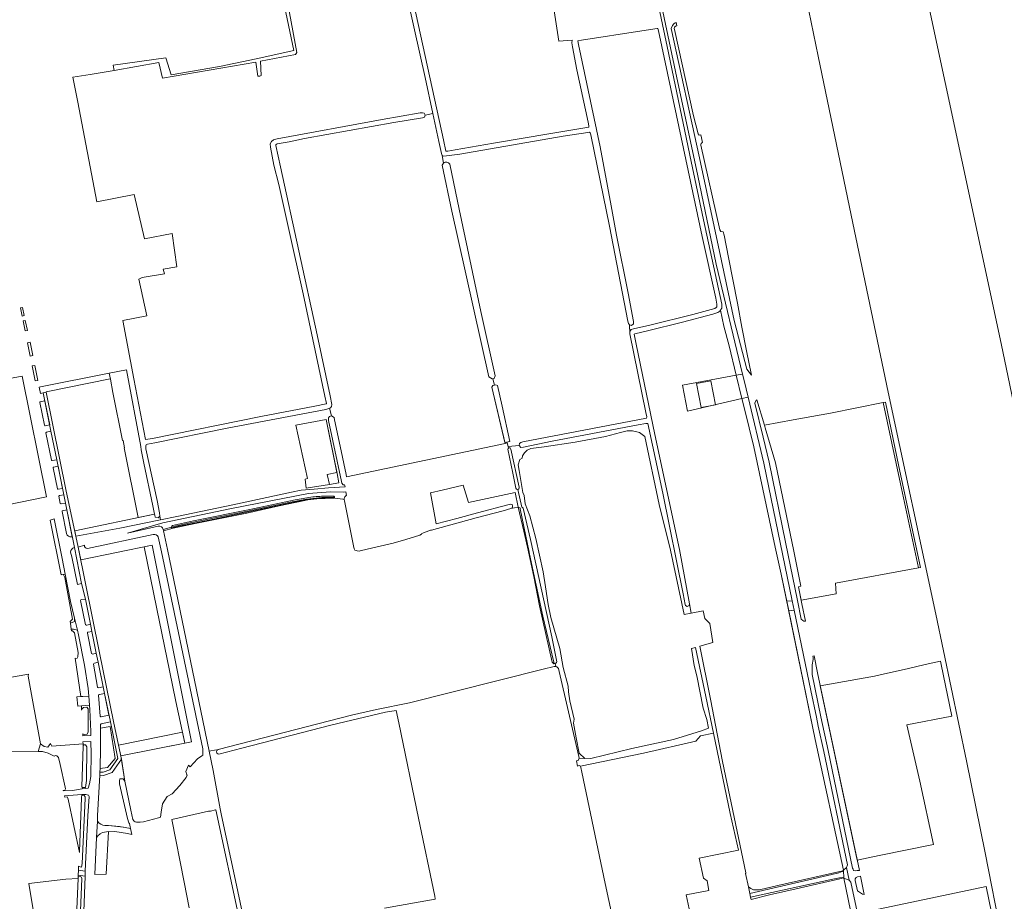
# Model space of a CAD drawing. Header units: metres. Extents: x 209813 to 223847, y 571801 to 587119.
# Tile 371 of 656: x 218019 to 218587, y 577678 to 578186. Entities that reach past the tile are written whole.
import ezdxf

# ---------------------------------------------------------------- set-up
doc = ezdxf.new("R2010")
doc.units = ezdxf.units.M
for name, color, linetype, lineweight in [('B-RO-GR-BEPLANTING_CULTUUR_BOSPLANTSOEN-GV', 8, 'Continuous', 0), ('B-RO-GR-BEPLANTING_CULTUUR_HEESTERS-GV', 8, 'Continuous', 0), ('B-RO-GR-BEPLANTING_CULTUUR_ROOS-GV', 8, 'Continuous', 0), ('B-RO-GR-BOUWLAND-GV', 8, 'Continuous', 0), ('B-RO-GR-GRAS-GV', 8, 'Continuous', 0), ('B-RO-GR-GROENVOORZIENING-GV', 8, 'Continuous', 0), ('B-RO-GR-HOUTWAL-GV', 8, 'Continuous', 0), ('B-RO-OG-TERREIN_CULTUURSCHEIDING-GV', 8, 'Continuous', 0), ('B-RO-OG-TERREIN_ONBEGROEID-GV', 8, 'Continuous', 0), ('B-RO-OG-WATER_GREPPEL-GV', 8, 'Continuous', 0), ('B-RO-OG-WEG-GV', 8, 'Continuous', 0), ('B-RO-VH-ONVERHARD-GV', 8, 'Continuous', 0), ('B-RO-VH-VERHARDING_HALFVERHARDING-GV', 8, 'Continuous', 0), ('B-RO-VH-VERHARDING_PUIN-GV', 8, 'Continuous', 0), ('B-RO-VH-VERHARDING_TEGEL-GV', 8, 'Continuous', 0)]:
    doc.layers.add(name, color=color, linetype=linetype, lineweight=lineweight)

msp = doc.modelspace()

# ---------------------------------------------------------------- linework, layer by layer
at = {"layer": 'B-RO-GR-BEPLANTING_CULTUUR_BOSPLANTSOEN-GV', "flags": 128}
for points in [[(218090.979, 577882.259), (218098.237, 577846.535), (218105.567, 577811.021), (218109.267, 577793.241), (218114.327, 577769.139), (218118.149, 577769.9), (218095.582, 577883.185)], [(218045.169, 577738.056), (218046.545, 577738.158), (218047.088, 577736.801), (218053.575, 577706.026), (218053.648, 577706.601), (218054.784, 577737.648), (218054.981, 577739.557), (218045.003, 577738.747)]]:
    msp.add_lwpolyline(points, close=True, dxfattribs=at)
at = {"layer": 'B-RO-GR-BEPLANTING_CULTUUR_HEESTERS-GV'}
for points in [[(218030.988, 577965.951, 0.3523488), (218030.682, 577965.47)], [(218033.367, 577952.358, 0.3545349), (218033.837, 577952.063)], [(218034.577, 577948.434, 0.3564277), (218034.27, 577947.955)], [(218037.479, 577932.324, 0.325371), (218037.904, 577932.058)], [(218038.714, 577928.194, 0.333503), (218038.425, 577927.772)], [(218040.848, 577915.791, 0.3996593), (218041.403, 577915.492)], [(218042.041, 577911.842, 0.3219598), (218041.754, 577911.436)], [(218042.573, 577907.377, 0.3670715), (218043.087, 577907.053)], [(218043.801, 577903.155, 0.3080524), (218043.551, 577902.75)], [(218046.158, 577889.973, 0.3572754), (218049.09, 577888.072)], [(218050.554, 577881.938, 0.3166799), (218048.533, 577879.329)], [(218054.777, 577851.889, 0.327055), (218054.301, 577851.411)], [(218057.164, 577837.424, 0.3040107), (218057.83, 577837.232)], [(218058.675, 577833.203, 0.4239136), (218058.216, 577832.519)], [(218060.525, 577820.842, 0.2554829), (218061.256, 577820.492)], [(218062.239, 577815.305, 0.3531211), (218061.744, 577814.706)], [(218064.082, 577801.445, 0.4079931), (218064.645, 577801.122)], [(218065.133, 577797.272, 0.3001145), (218064.669, 577796.793)], [(218065.615, 577784.638, 0.4487414), (218066.205, 577784.285)], [(218066.218, 577780.318, 0.3142688), (218065.723, 577779.862)]]:
    msp.add_lwpolyline(points, format="xyb", dxfattribs=at)
at = {"layer": 'B-RO-GR-BEPLANTING_CULTUUR_HEESTERS-GV', "flags": 128}
for points in [[(218030.682, 577965.47), (218033.367, 577952.358)], [(218033.837, 577952.063), (218036.436, 577952.555), (218033.595, 577966.556), (218030.988, 577965.951)], [(218037.904, 577932.058), (218040.48, 577932.554), (218037.172, 577948.987), (218034.577, 577948.434)], [(218034.27, 577947.955), (218037.479, 577932.324)], [(218038.425, 577927.772), (218040.848, 577915.791)], [(218041.403, 577915.492), (218043.839, 577916.002), (218041.255, 577928.745), (218038.714, 577928.194)], [(218041.754, 577911.436), (218042.573, 577907.377)], [(218043.087, 577907.053), (218045.54, 577907.555), (218044.571, 577912.346), (218042.041, 577911.842)], [(218049.09, 577888.072), (218049.497, 577888.167), (218046.339, 577903.687), (218043.801, 577903.155)], [(218043.551, 577902.75), (218046.158, 577889.973)], [(218048.533, 577879.329), (218049.162, 577876.511), (218052.407, 577860.661), (218054.814, 577861.182), (218050.76, 577881.965)], [(218050.76, 577881.965), (218050.554, 577881.938)], [(218057.83, 577837.232), (218059.882, 577837.72), (218057.011, 577852.201), (218054.777, 577851.889)], [(218054.301, 577851.411), (218057.164, 577837.424)], [(218058.216, 577832.519), (218060.525, 577820.842)], [(218061.256, 577820.492), (218063.338, 577820.951), (218060.787, 577833.533), (218058.675, 577833.203)], [(218061.744, 577814.706), (218064.082, 577801.445)], [(218064.645, 577801.122), (218067.289, 577801.617), (218064.402, 577815.791), (218062.239, 577815.305)], [(218064.669, 577796.793), (218065.615, 577784.638)], [(218066.205, 577784.285), (218070.637, 577785.265), (218068.075, 577797.754), (218065.133, 577797.272)], [(218065.723, 577779.862), (218065.79, 577777.819), (218071.282, 577778.671), (218074.152, 577760.343), (218069.846, 577755.044), (218065.5, 577754.439), (218065.446, 577752.473), (218067.264, 577752.448), (218071.115, 577753.723), (218075.72, 577760.283), (218071.444, 577781.384)], [(218071.444, 577781.384), (218066.218, 577780.318)]]:
    msp.add_lwpolyline(points, dxfattribs=at)
msp.add_lwpolyline([(218076.108, 577767.92), (218077.384, 577761.779), (218114.327, 577769.139), (218113.012, 577775.404)], close=True, dxfattribs=at)
at = {"layer": 'B-RO-GR-BEPLANTING_CULTUUR_ROOS-GV', "flags": 128}
for points in [[(218020.531, 578015.305), (218021.767, 578015.571), (218020.785, 578020.3), (218019.562, 578020.033)], [(218022.342, 578012.754), (218021.106, 578012.493), (218022.253, 578006.79), (218023.702, 578007.067)], [(218025.235, 577992.275), (218026.674, 577992.545), (218025.131, 578000.217), (218023.656, 577999.926)], [(218027.852, 577986.909), (218026.399, 577986.614), (218028.145, 577977.998), (218029.576, 577978.274)]]:
    msp.add_lwpolyline(points, close=True, dxfattribs=at)
at = {"layer": 'B-RO-GR-BOUWLAND-GV', "flags": 128}
msp.add_lwpolyline([(218609.128, 577884.042), (218585.262, 577999.454), (218562.536, 578105.108), (218533.054, 578242.405), (218532.018, 578250.045), (218531.555, 578251.964), (218531.026, 578252.823), (218529.604, 578253.518), (218527.441, 578253.548), (218506.277, 578252.714), (218488.796, 578252.656), (218473.508, 578252.37), (218461.741, 578251.908), (218464.789, 578237.144), (218479.567, 578165.184), (218498.754, 578073.517), (218520.015, 577971.441), (218547.464, 577843.475), (218565.205, 577758.875), (218575.895, 577705.887), (218585.43, 577657.91), (218589.165, 577640.17)], dxfattribs=at)
at = {"layer": 'B-RO-GR-GRAS-GV', "flags": 128}
for points in [[(218320.066, 578236.776), (218317.662, 578236.573), (218250.615, 578227.413), (218239.608, 578225.281), (218246.383, 578195.215), (218263.517, 578116.975), (218264.929, 578110.444), (218266.005, 578110.476), (218270.254, 578111.224), (218292.364, 578115.035), (218325.468, 578120.6), (218347.387, 578124.178), (218347.336, 578124.901), (218346.952, 578127.016), (218340.486, 578157.365), (218337.901, 578170.532), (218337.65, 578172.79), (218337.771, 578174.353), (218330.12, 578173.881), (218325.366, 578205.313)], [(218020.486, 577980.768), (217997.533, 577976.437), (217997.895, 577975.817), (217997.953, 577974.869), (217997.488, 577974.042), (217996.842, 577973.682), (217996.148, 577973.744), (217995.53, 577974.276), (217994.704, 577974.289), (217982.623, 577972.092), (217980.333, 577971.676), (217979.566, 577971.295), (217978.981, 577970.769), (217978.785, 577969.943), (217978.89, 577968.606), (217994.552, 577890.782), (217995.049, 577888.132), (217998.209, 577890.244), (218004.727, 577903.69), (218011.054, 577906.388), (218034.688, 577911.202)], [(218537.558, 577870.144), (218538.657, 577870.317), (218526.173, 577928.576), (218518.435, 577965.745), (218517.084, 577965.476), (218527.119, 577918.675)], [(218183.71, 577921.403), (218185.165, 577921.668), (218178.418, 577952.492), (218195.881, 577955.799), (218202.231, 577924.578), (218203.263, 577919.128), (218197.733, 577918.228), (218184.372, 577916.111)], [(218259.332, 577895.625), (218271.231, 577898.626), (218283.207, 577901.942), (218300.715, 577906.6), (218302.208, 577906.884), (218303.081, 577906.721), (218303.443, 577905.881), (218303.373, 577905.317), (218303.106, 577904.818), (218302.438, 577904.413), (218306.719, 577905.094), (218304.841, 577913.661), (218277.976, 577907.951), (218274.929, 577917.795), (218262.842, 577914.906), (218256.022, 577913.427)], [(218519.722, 577809.476), (218512.117, 577807.767), (218480.775, 577802.21), (218502.139, 577701.728), (218514.846, 577704.357), (218546.065, 577710.629), (218538.267, 577747.278), (218530.785, 577779.701), (218556.653, 577784.762), (218550.625, 577814.463), (218550.211, 577816.395), (218541.338, 577814.394), (218530.878, 577812.053)], [(218582.405, 577635.577), (218586.914, 577637.035), (218586.522, 577638.231), (218584.402, 577648.028), (218576.602, 577686.46), (218508.092, 577672.079), (218515.658, 577637.179), (218556.242, 577643.977), (218559.059, 577628.415), (218567.698, 577631.171), (218567.62, 577631.522), (218567.989, 577632.189), (218568.645, 577632.567), (218580.46, 577636.313), (218581.555, 577636.419), (218582.336, 577635.878)]]:
    msp.add_lwpolyline(points, close=True, dxfattribs=at)
for points in [[(218257.384, 578132.091), (218252.901, 578152.8), (218246.907, 578180.281), (218236.786, 578225.472), (218231.922, 578224.745)], [(218171.118, 578197.902), (218177.19, 578168.351), (218155.541, 578163.555), (218134.374, 578159.256), (218106.448, 578154.439), (218103.445, 578164.28), (218073.018, 578159.98), (218073.571, 578156.937), (218099.298, 578161.412), (218101.415, 578152.416), (218155.422, 578161.637), (218156.48, 578153.7), (218157.671, 578153.567), (218158.398, 578153.964), (218157.935, 578162.233), (218178.11, 578166.201), (218178.885, 578167.18), (218170.596, 578213.277)], [(218370.937, 578006.416), (218371.809, 578007.579), (218373.047, 578008.025), (218382.475, 578010.003), (218407.28, 578016.235), (218420.035, 578019.679), (218420.865, 578020.321), (218421.107, 578020.627), (218421.197, 578021.137), (218421.197, 578022.178), (218421.083, 578023.389), (218420.679, 578025.741), (218412.725, 578061.249), (218397.848, 578130.992), (218387.649, 578179.838), (218387.24, 578181.134), (218386.777, 578181.163), (218377.905, 578179.788), (218343.075, 578174.449), (218340.975, 578173.984), (218341.402, 578171.848), (218353.826, 578112.938), (218360.318, 578078.861), (218363.402, 578061.904), (218370.154, 578028.525), (218373.073, 578012.118), (218373.114, 578010.765), (218372.024, 578009.909), (218370.785, 578010.235)], [(218073.571, 578156.937), (218059.705, 578154.525), (218049.795, 578152.997), (218052.629, 578138.667), (218063.575, 578081.109), (218085.254, 578085.481), (218091.18, 578059.806), (218107.163, 578062.909), (218109.852, 578043.784), (218101.934, 578042.306), (218102.61, 578039.697), (218089.787, 578037.499), (218087.9, 578036.607), (218092.497, 578015.374), (218078.644, 578012.703), (218084.89, 577979.143), (218091.709, 577944.158), (218095.653, 577944.741), (218158.276, 577957.421), (218189.382, 577963.455), (218195.852, 577964.786), (218196.029, 577964.916), (218195.212, 577969.111), (218182.533, 578028.115), (218174.392, 578065.319), (218168.671, 578091.121), (218165.708, 578102.412), (218163.796, 578112.73), (218163.659, 578114.549), (218164.358, 578115.947), (218165.426, 578116.855), (218167.542, 578117.448), (218228.213, 578128.593), (218250.062, 578132.428), (218251.381, 578132.527), (218252.399, 578132.313), (218252.986, 578131.14)], [(218257.384, 578132.091), (218252.986, 578131.14), (218252.516, 578129.931), (218251.516, 578129.54), (218234.959, 578126.868), (218183.478, 578117.668), (218174.486, 578115.846), (218167.572, 578114.536), (218167.116, 578114.287), (218166.919, 578113.983), (218166.901, 578113.641), (218169.532, 578101.298), (218190.629, 578004.509), (218198.121, 577969.435), (218199.127, 577964.445), (218199.029, 577963.232), (218198.385, 577962.358), (218197.849, 577962.156), (218198.986, 577957.842), (218200.452, 577956.864), (218200.724, 577955.504), (218204.035, 577940.374), (218207.445, 577923.936), (218207.697, 577922.627), (218299.051, 577941.915), (218291.472, 577974.278), (218291.968, 577975.339), (218292.89, 577975.512), (218292.074, 577979.238), (218291.553, 577979.119), (218289.621, 577980.326), (218272.006, 578059.386), (218268.389, 578075.881), (218262.872, 578102.306)], [(218262.798, 578107.972), (218262.406, 578109.102), (218260.891, 578115.895), (218257.384, 578132.091)], [(218299.051, 577941.915), (218300.295, 577942.178), (218300.779, 577940.192), (218307.195, 577940.744), (218307.379, 577941.943), (218308.217, 577942.482), (218309.32, 577942.743), (218380.699, 577956.43), (218380.736, 577957.337), (218380.341, 577959.663), (218370.937, 578005.022), (218370.785, 578010.235), (218370.245, 578010.955), (218369.93, 578012.362), (218359.379, 578067.09), (218348.491, 578119.759), (218348.143, 578121.047), (218348.018, 578121.187), (218347.756, 578121.281), (218346.849, 578121.204), (218332.597, 578119.017), (218272.917, 578108.743), (218263.82, 578107.534), (218262.798, 578107.972)], [(218262.798, 578107.972), (218263.528, 578103.487)], [(218267.125, 578102.882), (218272.637, 578076.999), (218284.998, 578017.929), (218293.368, 577980.857), (218292.83, 577979.41), (218292.074, 577979.238)], [(218432.36, 577981.247), (218428.281, 577998.197), (218425.291, 578009.57), (218423.291, 578018.733), (218422.843, 578018.253), (218421.73, 578017.463), (218418.817, 578016.457), (218401.392, 578011.842), (218381.227, 578006.79), (218373.836, 578005.177), (218373.521, 578004.878), (218374.662, 577999.148), (218385.424, 577946.996), (218399.719, 577880.75), (218405.511, 577849.386), (218406.397, 577844.142), (218413.362, 577845.51), (218414.252, 577840.977), (218417.081, 577838.2), (218418.852, 577827.099), (218411.378, 577825.001), (218417.502, 577794.516), (218424.4, 577758.556), (218437.924, 577694.477)], [(218437.812, 577693.985), (218439.41, 577686.413), (218440.828, 577685.402), (218442.298, 577684.642), (218442.959, 577684.544), (218444.16, 577684.495), (218445.874, 577684.667), (218456.433, 577687.044), (218493.916, 577695.603), (218494.18, 577695.837), (218477.891, 577771.28), (218458.314, 577866.515), (218454.786, 577882.107), (218442.496, 577940.037), (218437.181, 577961.792), (218435.7, 577967.742), (218404.378, 577960.556), (218401.321, 577975.456), (218432.36, 577981.247)], [(218292.89, 577975.512), (218293.801, 577975.683), (218294.678, 577975.377), (218297.399, 577963.464), (218301.899, 577943.067), (218298.924, 577942.463)], [(218517.084, 577965.476), (218486.825, 577959.456), (218465.209, 577955.569), (218448.696, 577952.441), (218449.164, 577950.915), (218454.95, 577930.643), (218465.592, 577879.789), (218469.641, 577859.548), (218468.316, 577859.258), (218469.79, 577851.486), (218489.982, 577855.289), (218489.724, 577861.424), (218537.558, 577870.144)], [(218197.849, 577962.156), (218197.368, 577961.976), (218195.664, 577961.567), (218138.884, 577950.638), (218097.019, 577942.178), (218092.878, 577941.5), (218092.155, 577941.066), (218091.904, 577940.62), (218091.821, 577939.876), (218091.821, 577938.888), (218098.446, 577908.928), (218099.777, 577901.909), (218099.922, 577900.011), (218100.388, 577897.898), (218109.818, 577899.846), (218142.118, 577906.586), (218175.935, 577913.745), (218181.473, 577915.033), (218189.05, 577915.571), (218197.197, 577916.295), (218206.759, 577916.877), (218206.499, 577918.06), (218205.719, 577917.968), (218204.918, 577918.969), (218204.704, 577920.04), (218197.283, 577955.103), (218197.181, 577956.632), (218197.865, 577957.521), (218198.986, 577957.842)], [(218183.652, 577908.97), (218168.699, 577905.946), (218150.064, 577901.781), (218120.408, 577895.771), (218107.624, 577892.985)], [(218200.231, 577910.395), (218190.416, 577909.957)], [(218213.833, 577879.917), (218213.103, 577880.105), (218212.45, 577880.478), (218211.982, 577881.21), (218211.576, 577882.974), (218206.41, 577908.787), (218206.325, 577909.549), (218205.5, 577909.876), (218200.881, 577910.268), (218200.534, 577910.492)], [(218302.438, 577904.413), (218298.03, 577903.011), (218282.473, 577899.118), (218256.566, 577891.91), (218256.026, 577891.968), (218251.026, 577890), (218250.821, 577889.647), (218249.923, 577889.091), (218241.842, 577886.485), (218234.503, 577884.363), (218219.606, 577880.872), (218215.587, 577879.994), (218214.858, 577879.897), (218213.833, 577879.917)], [(218327.14, 577815.74), (218320.923, 577842.359), (218313.248, 577878.097), (218312.975, 577879.216), (218307.828, 577904.162), (218307.845, 577904.445), (218307.963, 577904.645), (218306.719, 577905.094), (218309.825, 577891.317), (218311.975, 577882.14), (218315.573, 577865.217)], [(218106.682, 577893.687), (218101.955, 577892.34), (218102.138, 577891.497), (218107.624, 577892.985)], [(218102.138, 577891.497), (218104.455, 577880.813), (218128.477, 577764.456)], [(218132.963, 577765.111), (218133.628, 577765.457), (218210.507, 577785.234), (218224.914, 577788.5), (218243.933, 577792.314), (218321.038, 577811.732), (218327.343, 577813.325), (218328.259, 577813.282), (218327.994, 577815.13), (218327.109, 577814.872), (218326.156, 577815.772), (218318.96, 577848.39), (218315.573, 577865.217)], [(217993.25, 577764.673), (218029.777, 577764.34), (218031.231, 577768.697), (218024.009, 577807.725), (218024.167, 577808.934), (218008.033, 577805.984)], [(218229.561, 577674.022), (218258.697, 577679.206), (218258.73, 577679.38), (218258.576, 577681.026), (218249.163, 577725.893), (218237.744, 577780.799), (218236.337, 577787.883), (218230.117, 577787.071), (218198.536, 577779.439), (218147.164, 577766.315), (218133.897, 577762.857), (218133.376, 577762.947), (218132.837, 577763.329), (218132.592, 577764.263), (218132.963, 577765.111), (218132.412, 577765.322), (218128.477, 577764.456), (218130.694, 577753.364), (218134.73, 577731.287), (218135.526, 577727.508), (218143.565, 577689.997), (218148.971, 577664.55)], [(218405.26, 577673.577), (218403.593, 577681.752), (218416.53, 577684.112), (218415.669, 577689.704), (218413.606, 577691.261), (218411.09, 577702.773), (218433.698, 577707.52), (218428.978, 577728.563), (218419.354, 577774.873), (218411.76, 577773.356), (218409.044, 577770.209), (218378.994, 577763.297), (218342.499, 577755.902), (218342.82, 577755.121), (218343.429, 577752.425), (218356.798, 577688.264), (218369.469, 577629.486)], [(218146.287, 577665.28), (218132.233, 577730.669), (218131.984, 577730.669), (218129.196, 577730.028), (218128.027, 577729.917), (218106.916, 577725.116), (218114.022, 577688.999), (218116.901, 577674.271)], [(218052.781, 577691.061), (218045.699, 577690.648), (218024.499, 577688.204), (218028.312, 577665.018), (218009.017, 577662.174), (218016.07, 577623.376), (218017.73, 577613.035), (218020.26, 577596.612)], [(218036.303, 577599.312), (218045.338, 577600.79), (218048.872, 577600.663), (218049.253, 577607.326), (218052.781, 577691.061)]]:
    msp.add_lwpolyline(points, dxfattribs=at)
at = {"layer": 'B-RO-GR-GRAS-GV'}
for points in [[(218262.872, 578102.306, -0.1519186), (218263.528, 578103.487)], [(218190.416, 577909.957, 0.0394112), (218183.652, 577908.97)], [(218200.534, 577910.492, -0.1512596), (218200.231, 577910.395)], [(218107.624, 577892.985, -0.4303665), (218106.682, 577893.687)], [(218327.994, 577815.13, -0.3236599), (218327.14, 577815.74)], [(218437.924, 577694.477, -0.1663737), (218437.812, 577693.985)]]:
    msp.add_lwpolyline(points, format="xyb", dxfattribs=at)
at = {"layer": 'B-RO-GR-GROENVOORZIENING-GV', "flags": 128}
msp.add_lwpolyline([(218044.302, 577741.666), (218049.53, 577741.914), (218055.222, 577742.718), (218055.287, 577743.57), (218054.934, 577743.972), (218055.665, 577767.325), (218055.665, 577768.68), (218037.628, 577767.321), (218036.82, 577768.994), (218035.358, 577766.776), (218033.186, 577767.259), (218031.231, 577768.697), (218029.777, 577764.34), (218032.27, 577764.355), (218035.52, 577763.398), (218039.043, 577761.687), (218039.839, 577762.018), (218040.65, 577761.823), (218041.446, 577760.816), (218042.435, 577756.915), (218045.418, 577743.81), (218045.503, 577742.882), (218045.194, 577742.058), (218044.619, 577741.886), (218044.255, 577741.863)], close=True, dxfattribs=at)
at = {"layer": 'B-RO-GR-HOUTWAL-GV', "flags": 128}
msp.add_lwpolyline([(218340.923, 577755.905), (218341.153, 577756.093), (218341.742, 577756.178), (218342.499, 577755.902), (218378.994, 577763.297), (218409.044, 577770.209), (218411.76, 577773.356), (218419.354, 577774.873), (218414.91, 577796.042), (218408.89, 577824.302), (218406.498, 577823.631), (218408.214, 577813.848), (218409.756, 577807.899), (218413.335, 577789.394), (218415.382, 577782.69), (218416.363, 577777.789), (218412.4, 577776.321), (218396.261, 577771.33), (218372.162, 577766.023), (218348.471, 577760.309), (218341.802, 577760.412), (218341.319, 577759.046), (218340.195, 577758.983)], close=True, dxfattribs=at)
at = {"layer": 'B-RO-OG-TERREIN_CULTUURSCHEIDING-GV', "flags": 128}
for points in [[(218327.994, 577815.13), (218328.259, 577813.282), (218329.001, 577813.096), (218329.844, 577812.253), (218330.307, 577810.468), (218341.585, 577761.497), (218341.802, 577760.412), (218345.148, 577760.309), (218341.882, 577763.438), (218340.154, 577772.198), (218338.515, 577780.672), (218338.847, 577783.049), (218336.402, 577793.601), (218335.568, 577798.694), (218335.486, 577801.916), (218332.556, 577812.732), (218330.681, 577823.67), (218325.476, 577841.662), (218323.924, 577849.034), (218322.481, 577859.175), (218320.953, 577867.96), (218316.751, 577887.063), (218313.285, 577900.222), (218310.705, 577907.19), (218310.133, 577911.836), (218309.404, 577913.653), (218307.172, 577926.267), (218306.691, 577929.628), (218307.568, 577932.693), (218308.968, 577933.394), (218309.058, 577934.832), (218310.316, 577936.508), (218311.858, 577938.051), (218313.992, 577938.984), (218321.653, 577939.885), (218339.495, 577942.64), (218356.969, 577945.826), (218365.674, 577948.249), (218369.463, 577949.168), (218372.6, 577949.168), (218376.647, 577948.309), (218379.624, 577945.874), (218387.873, 577906.742), (218394.385, 577880.365), (218402.393, 577843.355), (218406.397, 577844.142), (218405.511, 577849.386), (218405.317, 577848.496), (218404.08, 577847.877), (218403.157, 577848.569), (218402.953, 577849.149), (218401.842, 577855.31), (218389.984, 577913.213), (218381.368, 577953.465), (218381.205, 577953.483), (218380.183, 577953.418), (218375.797, 577952.698), (218326.23, 577943.173), (218309.618, 577939.725), (218308.23, 577939.648), (218307.195, 577940.744), (218300.779, 577940.192), (218301.019, 577939.206)], [(218306.418, 577915.403), (218308.718, 577905.079)], [(218206.325, 577909.549), (218206.264, 577910.225), (218206.717, 577911.132), (218207.396, 577911.883), (218207.703, 577911.892), (218207.285, 577913.928), (218205.895, 577913.809), (218198.403, 577914.033), (218185.636, 577913.125), (218141.29, 577904.374), (218101.783, 577896.112), (218081.272, 577890.207), (218099.01, 577894.133)], [(218107.312, 577894.572), (218120.358, 577897.49), (218151.874, 577903.91), (218177.987, 577909.426), (218188.15, 577911.085)], [(218196.352, 577911.546), (218200.294, 577911.47)], [(218200.534, 577910.492), (218200.881, 577910.268), (218205.5, 577909.876), (218206.325, 577909.549)], [(218309.538, 577904.605), (218313.774, 577886.442), (218325.999, 577830.368), (218328.884, 577816.051)], [(218101.955, 577892.34), (218106.682, 577893.687)], [(218056.456, 577883.19), (218052.835, 577882.184), (218054.309, 577874.878), (218095.582, 577883.185), (218118.149, 577769.9), (218077.384, 577761.779), (218079.709, 577747.281), (218083.225, 577730.579), (218084.339, 577725.097), (218085.127, 577724.165), (218085.818, 577723.797), (218086.496, 577723.646), (218087.234, 577723.589), (218088.659, 577723.589), (218090.468, 577723.834), (218099.216, 577726.047), (218100.324, 577726.48), (218100.712, 577729.344), (218101.444, 577734.136), (218104.18, 577738.387), (218106.989, 577740.007), (218111.431, 577744.775), (218115.102, 577749.395), (218115.724, 577750.731), (218115.595, 577750.836), (218114.888, 577752.781), (218116.456, 577756.439), (218117.551, 577755.473), (218121.758, 577760.093), (218124.105, 577761.787), (218124.813, 577761.991), (218124.714, 577765.924), (218100.965, 577879.36), (218099.061, 577887.979)], [(218096.206, 577889.361), (218058.242, 577881.326)]]:
    msp.add_lwpolyline(points, dxfattribs=at)
at = {"layer": 'B-RO-OG-TERREIN_CULTUURSCHEIDING-GV'}
for points in [[(218301.019, 577939.206, -0.5774287), (218302.452, 577938.561)], [(218307.206, 577916.61, -0.4290727), (218306.418, 577915.403)], [(218188.15, 577911.085, -0.021108), (218196.352, 577911.546)], [(218200.294, 577911.47, -0.686432), (218200.534, 577910.492)], [(218308.718, 577905.079, -0.2799854), (218309.538, 577904.605)], [(218099.01, 577894.133, -0.404397), (218101.955, 577892.34)], [(218106.682, 577893.687, -0.3861964), (218107.312, 577894.572)], [(218099.061, 577887.979, 0.3642336), (218096.206, 577889.361)], [(218058.242, 577881.326, -0.3977684), (218056.456, 577883.19)], [(218328.884, 577816.051, -0.4202702), (218327.994, 577815.13)]]:
    msp.add_lwpolyline(points, format="xyb", dxfattribs=at)
at = {"layer": 'B-RO-OG-TERREIN_CULTUURSCHEIDING-GV', "flags": 128}
for points in [[(218051.557, 577888.37), (218076.898, 577893.046), (218100.388, 577897.898), (218099.922, 577900.011), (218098.938, 577899.026), (218097.332, 577899.428), (218096.996, 577900.485), (218096.879, 577901.078), (218050.883, 577891.537)], [(218065.79, 577777.819), (218065.822, 577766.165), (218065.5, 577754.439), (218069.846, 577755.044), (218074.152, 577760.343), (218071.282, 577778.671)], [(218493.916, 577695.603), (218456.433, 577687.044), (218445.874, 577684.667), (218444.16, 577684.495), (218442.959, 577684.544), (218442.298, 577684.642), (218440.828, 577685.402), (218439.41, 577686.413), (218440.245, 577682.516), (218487.508, 577693.422), (218491.645, 577694.453), (218493.414, 577695.158)], [(218441.009, 577678.952), (218451.605, 577681.729), (218466.996, 577685.16), (218492.206, 577691.01), (218494.257, 577691.432), (218493.744, 577691.641), (218491.946, 577691.536), (218488.117, 577690.672), (218440.704, 577680.375)]]:
    msp.add_lwpolyline(points, close=True, dxfattribs=at)
at = {"layer": 'B-RO-OG-TERREIN_ONBEGROEID-GV', "flags": 128}
msp.add_lwpolyline([(218197.733, 577918.228), (218196.562, 577923.941), (218202.132, 577925.063), (218195.881, 577955.799), (218178.418, 577952.492), (218185.165, 577921.668), (218183.71, 577921.403), (218184.372, 577916.111)], close=True, dxfattribs=at)
at = {"layer": 'B-RO-OG-WATER_GREPPEL-GV', "flags": 128}
for points in [[(218262.872, 578102.306), (218268.389, 578075.881), (218272.006, 578059.386), (218289.621, 577980.326), (218291.553, 577979.119), (218292.83, 577979.41), (218293.368, 577980.857), (218284.998, 578017.929), (218272.637, 578076.999), (218267.125, 578102.882)], [(218300.65, 577938.588), (218303.495, 577924.862), (218305.306, 577916.036)], [(218307.206, 577916.61), (218302.452, 577938.561)]]:
    msp.add_lwpolyline(points, dxfattribs=at)
at = {"layer": 'B-RO-OG-WATER_GREPPEL-GV'}
for points in [[(218267.125, 578102.882, 0.5015988), (218263.528, 578103.487)], [(218301.019, 577939.206, 0.206094), (218300.65, 577938.588)], [(218305.306, 577916.036, 0.3639983), (218306.418, 577915.403)]]:
    msp.add_lwpolyline(points, format="xyb", dxfattribs=at)
at = {"layer": 'B-RO-OG-WATER_GREPPEL-GV', "flags": 128}
for points in [[(218291.472, 577974.278), (218298.924, 577942.463), (218301.899, 577943.067), (218297.399, 577963.464), (218294.678, 577975.377), (218293.801, 577975.683), (218291.968, 577975.339)], [(218116.571, 577895.971), (218108.806, 577894.225), (218107.485, 577893.782), (218107.495, 577893.572), (218107.93, 577893.387), (218110.967, 577894.153), (218131.04, 577898.292), (218174.678, 577907.519), (218186.424, 577909.711), (218195.29, 577910.516), (218200.078, 577910.6), (218200.236, 577910.79), (218199.988, 577910.995), (218193.307, 577910.779), (218184.778, 577909.764), (218175.188, 577907.98), (218146.896, 577902.056), (218130.477, 577898.85)]]:
    msp.add_lwpolyline(points, close=True, dxfattribs=at)
at = {"layer": 'B-RO-OG-WEG-GV', "flags": 128}
for points in [[(218435.99, 577981.924), (218420.752, 578045.259), (218410.316, 578096.164), (218397.336, 578156.406), (218387.186, 578204.802), (218384.73, 578205.818), (218383.742, 578205.602), (218384.086, 578204.066), (218385.388, 578203.965), (218385.788, 578202.865), (218386.442, 578199.986), (218392.621, 578170.633), (218406.324, 578104.513), (218413.461, 578070.718), (218424.09, 578022.262), (218424.17, 578020.936), (218424.007, 578019.809), (218423.603, 578019.066), (218423.291, 578018.733), (218425.291, 578009.57), (218428.281, 577998.197), (218432.36, 577981.247)], [(218070.667, 577982.385), (218031.045, 577974.499), (218030.385, 577974.33), (218031.128, 577970.706), (218034.496, 577971.409), (218034.484, 577971.624), (218071.321, 577979.1)], [(218432.36, 577981.247), (218401.321, 577975.456), (218404.378, 577960.556), (218435.7, 577967.742)], [(218439.362, 577968.582), (218436.904, 577978.124), (218435.99, 577981.924), (218432.36, 577981.247), (218435.7, 577967.742)], [(218043.508, 577866.298), (218044.477, 577866.092), (218045.102, 577864.554), (218049.657, 577840.625), (218048.261, 577839.243), (218048.405, 577838.219), (218050.756, 577839.308), (218050.756, 577841.233), (218048.515, 577850.866), (218045.38, 577866.553)], [(218053.77, 577610.984), (218056.818, 577692.503), (218052.887, 577693.056), (218052.814, 577691.365), (218053.016, 577692.073), (218054.026, 577692.313), (218054.843, 577691.807), (218055.015, 577691.032), (218051.448, 577607.245)]]:
    msp.add_lwpolyline(points, dxfattribs=at)
for points in [[(218412.925, 578115.331), (218411.964, 578119.743), (218411.08, 578119.665), (218410.459, 578120.355), (218407.806, 578130.795), (218396.736, 578180.478), (218396.644, 578181.096), (218396.746, 578181.866), (218397.36, 578182.418), (218397.94, 578182.563), (218398.225, 578182.563), (218397.786, 578184.63), (218397.198, 578184.406), (218396.328, 578183.701), (218395.623, 578182.789), (218394.82, 578181.141), (218411.131, 578106.53), (218423.884, 578047.094), (218431.162, 578012.771), (218438.429, 577984.764), (218441.167, 577981.26), (218438.217, 577995.372), (218435.547, 578008.972), (218433.032, 578022.791), (218427.949, 578049.168), (218425.345, 578061.88), (218424.892, 578063.86), (218423.584, 578064.162), (218422.852, 578065.138), (218411.976, 578113.787), (218411.976, 578114.254), (218412.115, 578114.788), (218412.567, 578115.212)], [(218079.31, 577939.39), (218087.493, 577899.131), (218096.879, 577901.078), (218095.932, 577905.874), (218090.709, 577930.466), (218089.292, 577938.243), (218089.087, 577940.206), (218080.748, 577984.361), (218070.667, 577982.385), (218071.443, 577978.942), (218072.817, 577971.366), (218078.458, 577943.586), (218078.726, 577943.643), (218079.618, 577939.456)], [(218420.453, 577964.244), (218412.185, 577962.634), (218409.506, 577976.393), (218417.774, 577978.003)], [(218461.517, 577850.932), (218464.695, 577851.237), (218448.307, 577930.557), (218439.362, 577968.582), (218435.7, 577967.742), (218437.181, 577961.792), (218442.496, 577940.037), (218454.786, 577882.107), (218458.314, 577866.515)], [(218448.696, 577952.441), (218444.227, 577967.004), (218443.946, 577966.785), (218443.171, 577965.188), (218447.914, 577945.611), (218451.328, 577931.159), (218460.788, 577884.938), (218467.72, 577851.318), (218469.874, 577840.611), (218470.773, 577839.88), (218471.437, 577839.477), (218472.296, 577839.428), (218470.186, 577849.4), (218468.316, 577859.258), (218469.641, 577859.548), (218465.592, 577879.789), (218454.95, 577930.643), (218449.164, 577950.915)], [(218043.565, 577875.638), (218038.946, 577898.471), (218036.664, 577897.768), (218042.987, 577866.227), (218045.38, 577866.553)], [(218465.829, 577845.738), (218462.647, 577845.433), (218477.891, 577771.28), (218494.18, 577695.837), (218496.026, 577697.472), (218496.527, 577699.075), (218482.897, 577764.419), (218479.579, 577779.023), (218478.743, 577784.062), (218475.368, 577799.522)], [(218058.973, 577796.314), (218058.604, 577800.672), (218056.448, 577814.167), (218052.997, 577831.6), (218052.393, 577834.195), (218050.219, 577834.937), (218048.879, 577834.859), (218049.021, 577833.858), (218049.615, 577833.887), (218050.666, 577832.783), (218052.859, 577821.331), (218052.756, 577818.958), (218052.19, 577818.065), (218051.375, 577817.85), (218051.084, 577818.172), (218054.442, 577795.953)], [(218503.403, 577695.784), (218479.178, 577809.723), (218477.344, 577819.423), (218476.533, 577819.255), (218476.694, 577818.58), (218476.738, 577817.323), (218476.141, 577814.342), (218476.273, 577808.797), (218481.157, 577784.238), (218485.403, 577764.941), (218499.533, 577697.075), (218499.851, 577696.405), (218499.981, 577695.776), (218501.142, 577695.634), (218502.16, 577695.657)], [(218060.239, 577773.457), (218060.231, 577775.786), (218059.624, 577788.614), (218059.425, 577790.968), (218054.731, 577790.612), (218054.817, 577788.162), (218054.994, 577788.779), (218055.914, 577789.778), (218057.858, 577789.804), (218058.587, 577788.936), (218058.568, 577775.674), (218057.99, 577774.254), (218056.781, 577774.017), (218055.625, 577774.602), (218055.625, 577773.369)], [(218055.665, 577768.68), (218055.665, 577767.325), (218056.17, 577768.192), (218057.038, 577768.148), (218057.824, 577767.097), (218057.68, 577747.596), (218057.012, 577743.647), (218055.287, 577743.57), (218055.222, 577742.718), (218058.542, 577743.188), (218059.354, 577745.751), (218060.172, 577749.848), (218060.275, 577763.029), (218060.251, 577770.081), (218055.625, 577769.887)], [(218082.472, 577722.9), (218082.129, 577723.168), (218081.277, 577725.661), (218076.795, 577745.717), (218076.643, 577747.347), (218076.968, 577748.647), (218078.878, 577748.647), (218079.709, 577747.281), (218077.763, 577759.954), (218072.403, 577752.161), (218067.431, 577750.553), (218065.402, 577750.692), (218064.093, 577727.432), (218063.947, 577724.193), (218064.937, 577723.069), (218065.973, 577722.369), (218067.163, 577721.935), (218068.24, 577721.739), (218070.284, 577721.725), (218078.944, 577720.805), (218083.076, 577719.916)], [(218059.111, 577738.337), (218058.79, 577739.074), (218057.329, 577739.558), (218054.981, 577739.557), (218054.915, 577738.695), (218056.238, 577738.973), (218056.909, 577738.168), (218056.847, 577737.274), (218055.156, 577699.753), (218054.863, 577697.702), (218053.22, 577697.955), (218053.112, 577698.314), (218053.01, 577695.932), (218056.953, 577695.377), (218058.445, 577727.163)], [(218063.519, 577714.689), (218062.557, 577693.398), (218069.041, 577693.664), (218070.451, 577718.143), (218069.26, 577718.096), (218068.01, 577717.9), (218066.932, 577717.556), (218065.487, 577716.821), (218064.164, 577715.669)], [(218505.915, 577636.064), (218506.995, 577636.571), (218508.929, 577638.462), (218508.996, 577638.962), (218508.372, 577642.197), (218501.617, 577674.57), (218498.458, 577689.088), (218497.573, 577690.084), (218494.463, 577691.349), (218504.903, 577641.066)], [(218506.099, 577681.857), (218504.01, 577692.557), (218502.303, 577692.15), (218501.497, 577691.724), (218501.013, 577690.859), (218501.041, 577689.962), (218502.278, 577684.064), (218505.144, 577682.17)]]:
    msp.add_lwpolyline(points, close=True, dxfattribs=at)
at = {"layer": 'B-RO-VH-ONVERHARD-GV', "flags": 128}
msp.add_lwpolyline([(218465.829, 577845.738), (218464.695, 577851.237), (218461.517, 577850.932), (218462.647, 577845.433)], close=True, dxfattribs=at)
at = {"layer": 'B-RO-VH-VERHARDING_HALFVERHARDING-GV', "flags": 128}
msp.add_lwpolyline([(218440.245, 577682.516), (218440.704, 577680.375), (218488.117, 577690.672), (218491.946, 577691.536), (218493.744, 577691.641), (218494.463, 577691.349), (218494.18, 577695.837), (218493.414, 577695.158), (218491.645, 577694.453), (218487.508, 577693.422)], close=True, dxfattribs=at)
at = {"layer": 'B-RO-VH-VERHARDING_PUIN-GV', "flags": 128}
for points in [[(218052.393, 577834.195), (218050.756, 577841.233), (218050.756, 577839.308), (218048.405, 577838.219), (218048.879, 577834.859), (218050.219, 577834.937)], [(218059.425, 577790.968), (218058.973, 577796.314), (218052.078, 577795.765), (218052.604, 577790.451)], [(218063.947, 577724.193), (218063.519, 577714.689), (218064.164, 577715.669), (218065.487, 577716.821), (218066.932, 577717.556), (218068.01, 577717.9), (218069.26, 577718.096), (218074.1, 577718.172), (218081.31, 577717.097), (218083.788, 577716.403), (218083.076, 577719.916), (218076.704, 577721.141), (218070.284, 577721.725), (218068.24, 577721.739), (218067.163, 577721.935), (218065.973, 577722.369), (218064.937, 577723.069)], [(218056.818, 577692.503), (218056.953, 577695.377), (218053.01, 577695.932), (218052.887, 577693.056)], [(218497.573, 577690.084), (218496.026, 577697.472), (218494.18, 577695.837), (218494.463, 577691.349)]]:
    msp.add_lwpolyline(points, close=True, dxfattribs=at)
at = {"layer": 'B-RO-VH-VERHARDING_TEGEL-GV', "flags": 128}
msp.add_lwpolyline([(218076.108, 577767.92), (218073.254, 577781.65), (218065.145, 577821.164), (218052.835, 577882.184), (218051.557, 577888.37), (218045.999, 577914.481), (218034.496, 577971.409), (218032.687, 577971.031), (218037.172, 577948.987), (218040.48, 577932.554), (218045.54, 577907.555), (218050.76, 577881.965), (218054.814, 577861.182), (218057.011, 577852.201), (218059.882, 577837.72), (218060.787, 577833.533), (218063.338, 577820.951), (218064.402, 577815.791), (218068.075, 577797.754), (218071.444, 577781.384), (218075.72, 577760.283), (218071.115, 577753.723), (218067.264, 577752.448), (218065.446, 577752.473), (218065.402, 577750.692), (218067.431, 577750.553), (218072.403, 577752.161), (218077.763, 577759.954)], close=True, dxfattribs=at)

doc.saveas('drawing.dxf')
